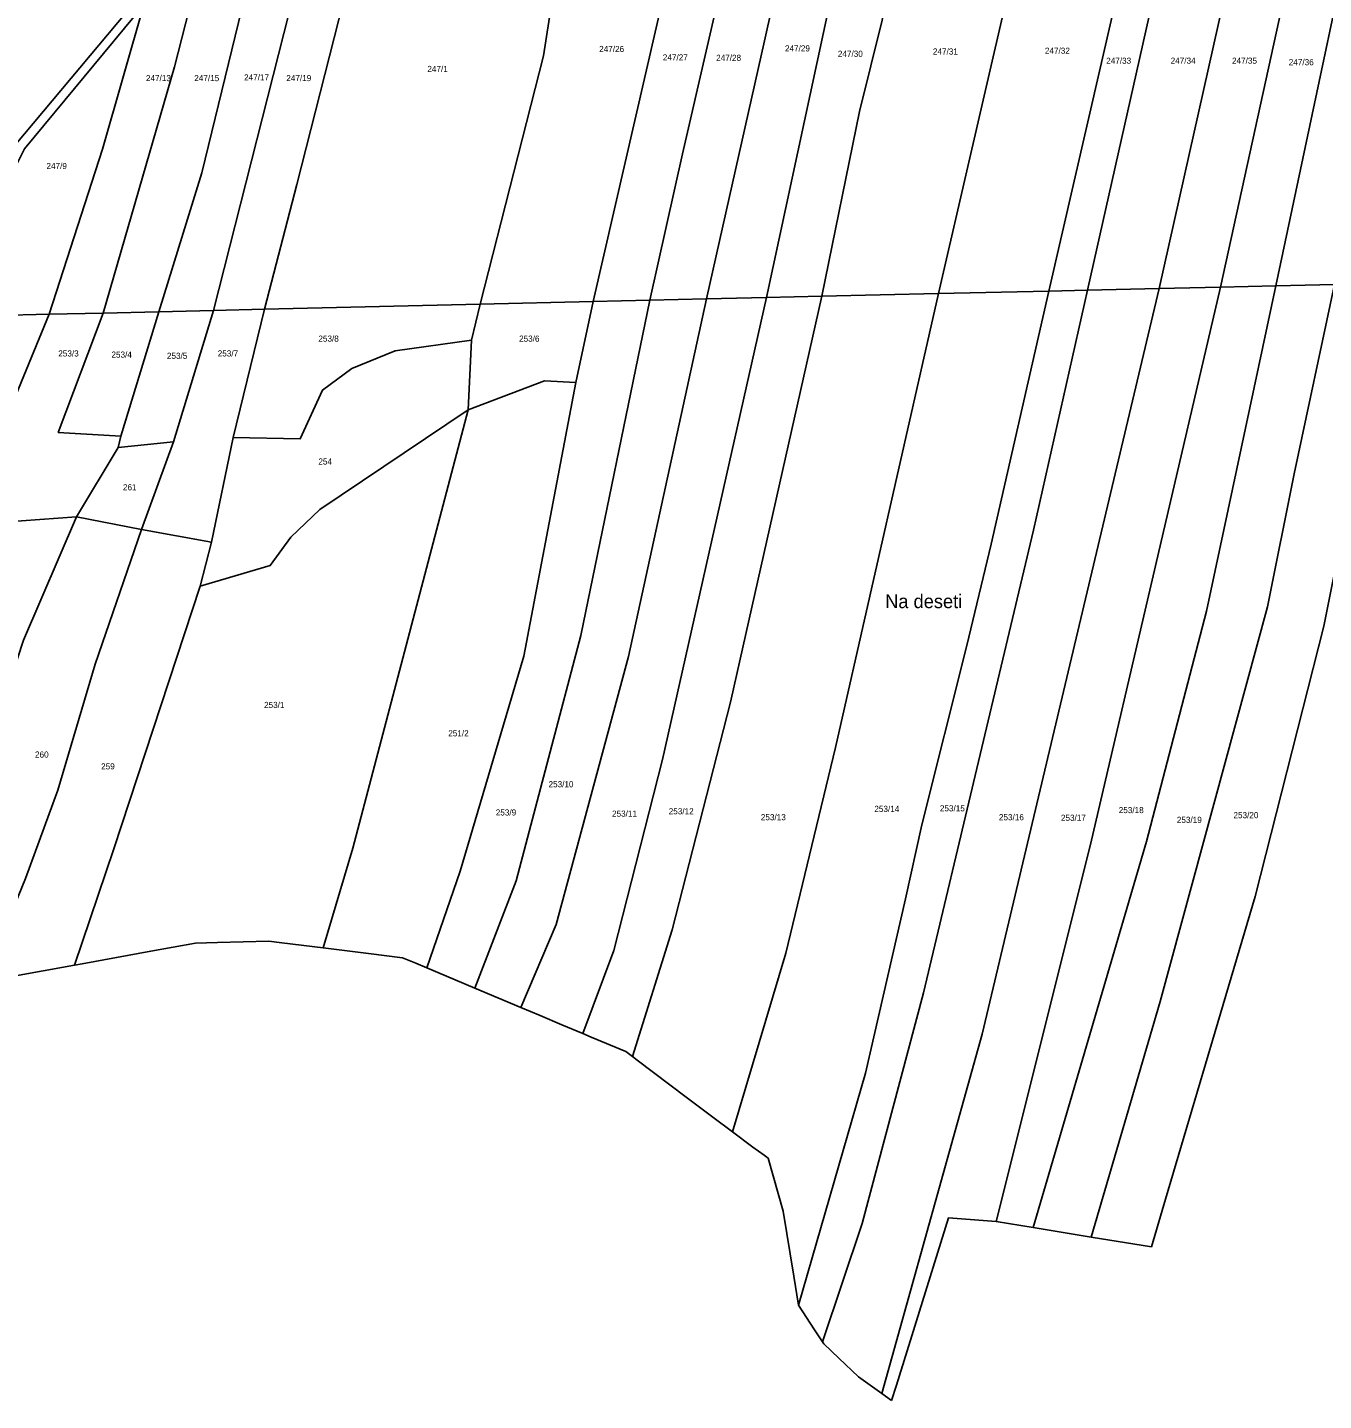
# Model space of a CAD drawing. Extents: x -744566 to -741843, y -1128407 to -1126744.
# Drawn here: x -743260.5 to -742899.7, y -1128406.8 to -1128024.5 of the extents above; entities that cross this region are included whole.
import ezdxf

# ---------------------------------------------------------------- set-up
doc = ezdxf.new("R2010")
doc.units = 0
for name, color, linetype in [('Hranice parcel', 7, 'Continuous'), ('Parcelní čísla', 7, 'Continuous'), ('Pop  PČ popisy', 7, 'Continuous')]:
    doc.layers.add(name, color=color, linetype=linetype)

msp = doc.modelspace()

# ---------------------------------------------------------------- linework, layer by layer
at = {"layer": 'Hranice parcel'}
for p, q in [((-743232.97, -1128020.31), (-743274.12, -1128069.36)), ((-743039.34, -1128099.38), (-743006.9, -1128098.63)), ((-743006.9, -1128098.63), (-742976.11, -1128097.91)), ((-742976.11, -1128097.91), (-742965.39, -1128097.66)), ((-742965.39, -1128097.66), (-742945.48, -1128097.2)), ((-742945.48, -1128097.2), (-742928.33, -1128096.8)), ((-742928.33, -1128096.8), (-742912.92, -1128096.44)), ((-742912.92, -1128096.44), (-742896.59, -1128096.06)), ((-743194.5, -1128103), (-743134.48, -1128101.6)), ((-743134.48, -1128101.6), (-743136.91, -1128111.57)), ((-743134.48, -1128101.6), (-743103, -1128100.87)), ((-743107.8, -1128123.39), (-743103, -1128100.87)), ((-743103, -1128100.87), (-743087.22, -1128100.5)), ((-743087.22, -1128100.5), (-743071.48, -1128100.13)), ((-743071.48, -1128100.13), (-743054.77, -1128099.74)), ((-743054.77, -1128099.74), (-743039.34, -1128099.38)), ((-743254.5, -1128104.39), (-743239.47, -1128104.04)), ((-743239.47, -1128104.04), (-743223.91, -1128103.68)), ((-743234.48, -1128138.33), (-743223.91, -1128103.68)), ((-743223.91, -1128103.68), (-743208.7, -1128103.33)), ((-743219.88, -1128139.9), (-743208.7, -1128103.33)), ((-743208.7, -1128103.33), (-743194.5, -1128103)), ((-743203.2, -1128138.64), (-743194.5, -1128103)), ((-743136.91, -1128111.57), (-743137.82, -1128130.98)), ((-743235.27, -1128141.46), (-743234.48, -1128138.33)), ((-743235.27, -1128141.46), (-743219.88, -1128139.9)), ((-743219.88, -1128139.9), (-743228.78, -1128164.26)), ((-743209.31, -1128167.82), (-743203.2, -1128138.64)), ((-743246.85, -1128160.74), (-743235.27, -1128141.46)), ((-743267.29, -1128162.3), (-743246.85, -1128160.74)), ((-743228.78, -1128164.26), (-743246.85, -1128160.74)), ((-743228.78, -1128164.26), (-743209.31, -1128167.82)), ((-743209.31, -1128167.82), (-743212.44, -1128180.07)), ((-743245.28, -1128285.16), (-743226.19, -1128281.72)), ((-743189.66, -1128279.32), (-743178.14, -1128280.75)), ((-743178.14, -1128280.75), (-743165.58, -1128282.31)), ((-743264.87, -1128288.7), (-743247.43, -1128285.55)), ((-743247.43, -1128285.55), (-743245.28, -1128285.16)), ((-743152.35, -1128285.06), (-743149.34, -1128286.33)), ((-743149.34, -1128286.33), (-743135.92, -1128291.97)), ((-743135.92, -1128291.97), (-743123.12, -1128297.36)), ((-743123.12, -1128297.36), (-743117.77, -1128299.62)), ((-743117.77, -1128299.62), (-743111.71, -1128302.17)), ((-743111.71, -1128302.17), (-743105.93, -1128304.6)), ((-743105.93, -1128304.6), (-743103.59, -1128305.59)), ((-743092.1, -1128311.04), (-743090.78, -1128312.03)), ((-743090.78, -1128312.03), (-743077.11, -1128322.3)), ((-743077.11, -1128322.3), (-743069.7, -1128327.87)), ((-743069.7, -1128327.87), (-743064.19, -1128332.01)), ((-743064.19, -1128332.01), (-743058.6, -1128336.21)), ((-743058.6, -1128336.21), (-743055.43, -1128338.51)), ((-743055.43, -1128338.51), (-743054.31, -1128339.32)), ((-743054.31, -1128339.32), (-743050.12, -1128354.02)), ((-742947.57, -1128363.98), (-742943.65, -1128350.72)), ((-743050.12, -1128354.02), (-743047.15, -1128372.19)), ((-742990.85, -1128356.93), (-742980.5, -1128358.62)), ((-742980.5, -1128358.62), (-742964.35, -1128361.25)), ((-742964.35, -1128361.25), (-742947.57, -1128363.98)), ((-743047.15, -1128372.19), (-743045.84, -1128380.24)), ((-743045.84, -1128380.24), (-743041.37, -1128387.05)), ((-743041.37, -1128387.05), (-743039.15, -1128390.43)), ((-743039.15, -1128390.43), (-743038.8, -1128390.96)), ((-743038.8, -1128390.96), (-743034.58, -1128394.96)), ((-743034.58, -1128394.96), (-743029.11, -1128400.14)), ((-743029.11, -1128400.14), (-743022.61, -1128404.83)), ((-743022.61, -1128404.83), (-743019.93, -1128406.77)), ((-743019.93, -1128406.77), (-743018.59, -1128402.47))]:
    msp.add_line(p, q, dxfattribs=at)
for points in [[(-743134.48, -1128101.6), (-743116.84, -1128032.47), (-743112.87, -1128006.6), (-743093.99, -1127930.3), (-743081.3, -1127862.06), (-743057.88, -1127762.39), (-743049.21, -1127739.41)], [(-743103, -1128100.87), (-743064.96, -1127935.44), (-743045.29, -1127844.24), (-743032.09, -1127792.31), (-743025.38, -1127776.65)], [(-743087.22, -1128100.5), (-743078.12, -1128059.75), (-743051.52, -1127944.14), (-743026.17, -1127833.83), (-743014.07, -1127793.96), (-743011.33, -1127789.48)], [(-743071.48, -1128100.13), (-743055.35, -1128028.26), (-743032.57, -1127926.34), (-743009.32, -1127833.88), (-742996.28, -1127797.93)], [(-743054.77, -1128099.74), (-743035.44, -1128009.87), (-743011.3, -1127903.56), (-742993.62, -1127834.86), (-742982.41, -1127802.98)], [(-743039.34, -1128099.38), (-743028.83, -1128047.9), (-743010.01, -1127971.9), (-743000.24, -1127922.55), (-742979.49, -1127836.62), (-742969.31, -1127807.66)], [(-743006.9, -1128098.63), (-742981.41, -1127988.5), (-742954.92, -1127868.05), (-742941.27, -1127816.58)], [(-742976.11, -1128097.91), (-742954.73, -1128004.76), (-742934.78, -1127911.65), (-742917.32, -1127837.6), (-742913.36, -1127825.45)], [(-742965.39, -1128097.66), (-742926.85, -1127926.34), (-742910.73, -1127858.59), (-742906.15, -1127842.32), (-742901.58, -1127829.29)], [(-742945.48, -1128097.2), (-742908.25, -1127930.92), (-742895.08, -1127873.37), (-742888.84, -1127851.53), (-742883.39, -1127836.13)], [(-742928.33, -1128096.8), (-742906.05, -1127995.14), (-742879.36, -1127881.1), (-742870.77, -1127852.17), (-742866.75, -1127845.26)], [(-742912.92, -1128096.44), (-742883.88, -1127959.44), (-742866.58, -1127888.59), (-742858.3, -1127862.06), (-742854.64, -1127854.03)], [(-743137.57, -1127875.6), (-743147.81, -1127920.19), (-743185.51, -1128068.25), (-743194.5, -1128103)], [(-743208.7, -1128103.33), (-743183.09, -1128002.36), (-743175.1, -1127969.59), (-743162.47, -1127910.78)], [(-743223.91, -1128103.68), (-743211.98, -1128065), (-743184.94, -1127954.19)], [(-743239.47, -1128104.04), (-743219.54, -1128035.53), (-743209.35, -1127995.55)], [(-743286.03, -1128107.53), (-743261.3, -1128058.36), (-743228.15, -1128018.27)], [(-743254.5, -1128104.39), (-743239.6, -1128058.4), (-743228.15, -1128018.27)], [(-743064.19, -1128332.01), (-743049.39, -1128282.26), (-743035.53, -1128224.97), (-743006.9, -1128098.63)], [(-743045.84, -1128380.24), (-743027.23, -1128315.61), (-743016.06, -1128267.07), (-743011.48, -1128246.54), (-742998.95, -1128196.62), (-742992.2, -1128168.37), (-742976.11, -1128097.91)], [(-743039.15, -1128390.43), (-743028.16, -1128357.46), (-743011.02, -1128293.29), (-742980.43, -1128164.49), (-742965.39, -1128097.66)], [(-743022.61, -1128404.83), (-742994.72, -1128304.77), (-742945.48, -1128097.2)], [(-742990.85, -1128356.93), (-742964.57, -1128252.03), (-742928.33, -1128096.8)], [(-742980.5, -1128358.62), (-742948.93, -1128251.15), (-742932.22, -1128187.07), (-742912.92, -1128096.44)], [(-742964.35, -1128361.25), (-742945.14, -1128295.68), (-742915.26, -1128185.79), (-742907.81, -1128148.82), (-742896.59, -1128096.06)], [(-742943.65, -1128350.72), (-742918.75, -1128266.43), (-742899.56, -1128191.16), (-742880.65, -1128096.32)], [(-743135.92, -1128291.97), (-743124.45, -1128262.1), (-743106.46, -1128193.81), (-743087.22, -1128100.5)], [(-743123.12, -1128297.36), (-743113.33, -1128274.25), (-743093.13, -1128199.64), (-743071.48, -1128100.13)], [(-743105.93, -1128304.6), (-743097.24, -1128281.47), (-743083.7, -1128228.32), (-743054.77, -1128099.74)], [(-743092.1, -1128311.04), (-743081.05, -1128275.77), (-743064.75, -1128212.33), (-743039.34, -1128099.38)], [(-743286.03, -1128107.53), (-743283.67, -1128105.07), (-743254.5, -1128104.39)], [(-743254.5, -1128104.39), (-743263.65, -1128126.74), (-743266.64, -1128135.34), (-743281.08, -1128158.78)], [(-743234.48, -1128138.33), (-743251.93, -1128137.29), (-743239.47, -1128104.04)], [(-743203.2, -1128138.64), (-743184.58, -1128139.03), (-743178.41, -1128125.48), (-743170.21, -1128119.49), (-743158.1, -1128114.53), (-743136.91, -1128111.57)], [(-743149.34, -1128286.33), (-743140.08, -1128259.4), (-743122.33, -1128199.54), (-743107.8, -1128123.39)], [(-743107.8, -1128123.39), (-743116.53, -1128122.87), (-743137.82, -1128130.98)], [(-743137.82, -1128130.98), (-743179.11, -1128158.7), (-743187.18, -1128166.39), (-743192.91, -1128174.33), (-743212.44, -1128180.07)], [(-743178.14, -1128280.75), (-743169.9, -1128252.98), (-743137.82, -1128130.98)], [(-743246.85, -1128160.74), (-743261.61, -1128195.12), (-743276.07, -1128239.05), (-743297.09, -1128294.26)], [(-743228.78, -1128164.26), (-743241.7, -1128201.74), (-743252.05, -1128236.84), (-743261.08, -1128261.44), (-743272.83, -1128290.13)], [(-743212.44, -1128180.07), (-743236.49, -1128253.2), (-743247.43, -1128285.55)], [(-743226.19, -1128281.72), (-743213.76, -1128279.48), (-743207.61, -1128279.3)], [(-743207.61, -1128279.3), (-743193.27, -1128278.87), (-743189.66, -1128279.32)], [(-743165.58, -1128282.31), (-743156.09, -1128283.49), (-743152.35, -1128285.06)], [(-743103.59, -1128305.59), (-743093.94, -1128309.65), (-743092.1, -1128311.04)], [(-743018.59, -1128402.47), (-743004.11, -1128355.93), (-742990.85, -1128356.93)]]:
    msp.add_lwpolyline(points, dxfattribs=at)

# ---------------------------------------------------------------- texts
at = {"layer": 'Parcelní čísla'}
for s, p in [('247/26', (-743101.34, -1128031.38)), ('247/29', (-743049.62, -1128031.22)), ('247/31', (-743008.42, -1128032.08)), ('247/32', (-742977.25, -1128031.86)), ('247/27', (-743083.62, -1128033.73)), ('247/28', (-743068.78, -1128033.84)), ('247/30', (-743034.89, -1128032.72)), ('247/33', (-742960.18, -1128034.65)), ('247/34', (-742942.24, -1128034.64)), ('247/35', (-742925.16, -1128034.64)), ('247/36', (-742909.36, -1128035.06)), ('247/13', (-743227.53, -1128039.49)), ('247/15', (-743214.07, -1128039.49)), ('247/17', (-743200.2, -1128039.28)), ('247/19', (-743188.45, -1128039.49)), ('247/1', (-743149.17, -1128036.93)), ('247/9', (-743255.22, -1128063.96)), ('253/8', (-743179.52, -1128112.01)), ('253/6', (-743123.64, -1128112.01)), ('253/3', (-743251.93, -1128116.13)), ('253/7', (-743207.54, -1128116.13)), ('253/4', (-743237.13, -1128116.46)), ('253/5', (-743221.68, -1128116.79)), ('254', (-743179.52, -1128146.22)), ('261', (-743233.93, -1128153.39)), ('253/1', (-743194.64, -1128213.98)), ('251/2', (-743143.36, -1128221.87)), ('260', (-743258.41, -1128227.79)), ('259', (-743240.01, -1128231.08)), ('253/10', (-743115.44, -1128236.05)), ('253/9', (-743130.13, -1128243.91)), ('253/11', (-743097.76, -1128244.24)), ('253/12', (-743081.98, -1128243.58)), ('253/13', (-743056.34, -1128245.23)), ('253/14', (-743024.73, -1128242.92)), ('253/15', (-743006.49, -1128242.76)), ('253/16', (-742990.05, -1128245.23)), ('253/17', (-742972.79, -1128245.39)), ('253/18', (-742956.69, -1128243.25)), ('253/19', (-742940.52, -1128245.97)), ('253/20', (-742924.75, -1128244.66))]:
    msp.add_text(s, height=1.7, dxfattribs=at).set_placement(p)
at = {"layer": 'Pop  PČ popisy'}
msp.add_text('Na deseti', height=3.8, dxfattribs=at).set_placement((-743021.72, -1128186.19))

doc.saveas('drawing.dxf')
